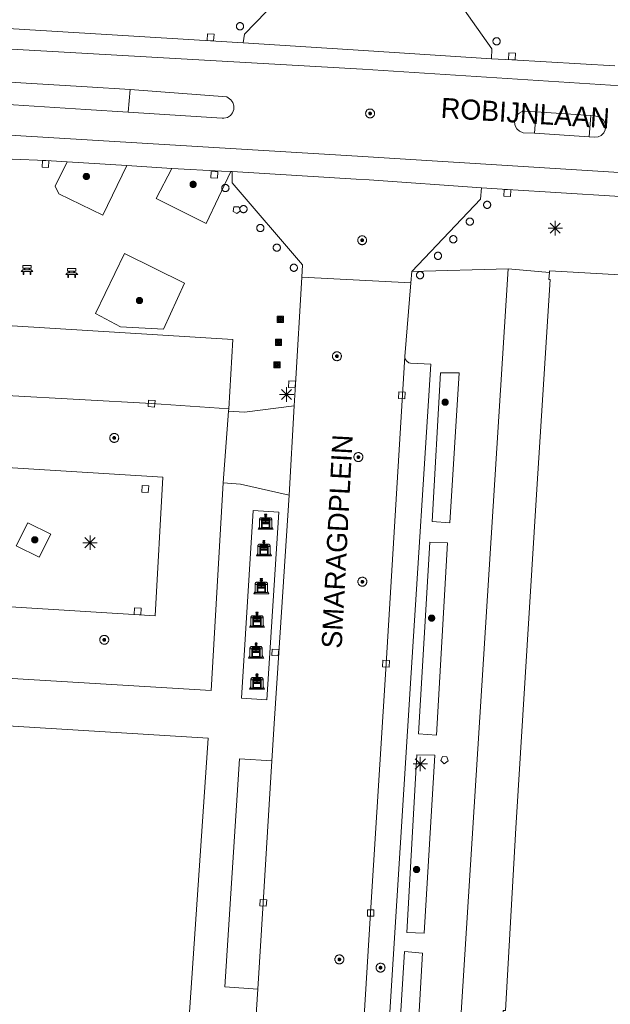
# Model space of a CAD drawing. Header units: metres. Extents: x 135779 to 137489, y 452643 to 455118.
# Tile 288 of 489: x 137067 to 137108, y 453805 to 453873. Entities that reach past the tile are written whole.
import ezdxf

# ---------------------------------------------------------------- set-up
doc = ezdxf.new("R2010")
doc.units = ezdxf.units.M
for name, color, linetype, lineweight in [('KTop_BAK_Afval apart plaats', 96, 'Continuous', 13), ('KTop_ORL_Weg_Straatnaam (t)', 7, 'Continuous', 13), ('KTop_PAL_Afsluitpaal', 222, 'Continuous', 13), ('KTop_PAL_Lichtmast', 40, 'Continuous', 13), ('KTop_PAL_Vlaggenmast', 222, 'Continuous', 13), ('KTop_PND_Grondvlaksituatie van BAG-pand [tachy]', 1, 'Continuous', 13), ('KTop_PUT_Brandkraan of -put', 1, 'Continuous', 13), ('KTop_PUT_Inspectie- of rioolput', 15, 'Continuous', 13), ('KTop_PUT_Kolk', 15, 'Continuous', 13), ('KTop_STM_Bank', 40, 'Continuous', 13), ('KTop_VGO_Boom', 92, 'Continuous', 13), ('KTop_WGD_Parkeervlak', 251, 'Continuous', 13), ('KTop_WGD_Rijbaan_Lokale weg', 251, 'Continuous', 13), ('KTop_WGD_Rijbaan_Lokale weg_fietsstrook', 40, 'Continuous', 13), ('KTop_WGD_Rijbaan_Lokale weg_verkeersdrempel', 40, 'Continuous', 13), ('KTop_WGD_Voetpad', 251, 'Continuous', 13), ('KTop_WGD_Voetpad_bushalte', 251, 'Continuous', 13)]:
    doc.layers.add(name, color=color, linetype=linetype, lineweight=lineweight)
doc.styles.add('Style-ROVU', font='ROVU.shx')

# ---------------------------------------------------------------- blocks, each defined once
blk = doc.blocks.new('BAK_Afval_apart_plaats')
at = {"layer": 'KTop_BAK_Afval apart plaats'}
for p, q in [((-0.43, 0.141), (-0.425, 0.168)), ((-0.43, 0.118), (-0.43, 0.141)), ((-0.29, 0.118), (-0.43, 0.118)), ((-0.43, 0.118), (-0.43, -0.457)), ((-0.29, 0.118), (-0.43, 0.118)), ((-0.425, 0.168), (-0.416, 0.193)), ((-0.416, 0.193), (-0.403, 0.215)), ((-0.403, 0.215), (-0.384, 0.24)), ((-0.384, 0.24), (-0.364, 0.258)), ((-0.364, 0.258), (-0.342, 0.272)), ((-0.342, 0.272), (0, 0.272)), ((-0.282, 0.167), (-0.29, 0.146)), ((-0.282, 0.167), (-0.29, 0.146)), ((-0.29, 0.146), (-0.29, 0.118)), ((-0.29, 0.146), (-0.29, 0.118)), ((-0.29, -0.429), (-0.29, 0.118)), ((-0.29, 0.118), (-0.29, -0.429)), ((-0.273, 0.186), (-0.282, 0.167)), ((-0.273, 0.186), (-0.282, 0.167)), ((-0.248, 0.217), (-0.273, 0.186)), ((-0.248, 0.217), (-0.273, 0.186)), ((0.248, 0.217), (-0.248, 0.217)), ((0.248, 0.217), (-0.248, 0.217)), ((-0.242, 0.081), (-0.242, 0.153)), ((-0.242, 0.153), (0.242, 0.153)), ((0.242, 0.081), (-0.242, 0.081)), ((-0.242, 0.034), (-0.242, 0.081)), ((-0.242, 0.081), (0.242, 0.081)), ((-0.242, -0.059), (-0.242, 0.034)), ((-0.242, 0.034), (0.242, 0.034)), ((0.242, 0.034), (-0.242, 0.034)), ((-0.073, 0.513), (-0.072, 0.515)), ((-0.073, 0.513), (-0.073, 0.49)), ((-0.072, 0.511), (-0.073, 0.513)), ((-0.072, 0.511), (-0.073, 0.513)), ((-0.073, 0.49), (-0.072, 0.488)), ((-0.073, 0.399), (-0.073, 0.376)), ((-0.072, 0.397), (-0.073, 0.399)), ((-0.073, 0.376), (-0.072, 0.374)), ((-0.072, 0.515), (-0.071, 0.516)), ((-0.07, 0.51), (-0.072, 0.511)), ((-0.07, 0.51), (-0.072, 0.511)), ((-0.072, 0.488), (-0.07, 0.486)), ((-0.07, 0.396), (-0.072, 0.397)), ((-0.072, 0.374), (-0.07, 0.373)), ((-0.071, 0.516), (-0.07, 0.517)), ((-0.07, 0.517), (-0.067, 0.519)), ((-0.069, 0.509), (-0.07, 0.51)), ((-0.069, 0.509), (-0.07, 0.51)), ((-0.07, 0.486), (-0.069, 0.485)), ((-0.069, 0.395), (-0.07, 0.396)), ((-0.07, 0.373), (-0.069, 0.371)), ((-0.066, 0.507), (-0.069, 0.509)), ((-0.066, 0.507), (-0.069, 0.509)), ((-0.069, 0.485), (-0.066, 0.484)), ((-0.066, 0.394), (-0.069, 0.395)), ((-0.069, 0.371), (-0.066, 0.37)), ((-0.067, 0.519), (-0.065, 0.52)), ((-0.063, 0.506), (-0.066, 0.507)), ((-0.063, 0.506), (-0.066, 0.507)), ((-0.066, 0.484), (-0.063, 0.483)), ((-0.063, 0.392), (-0.066, 0.394)), ((-0.066, 0.37), (-0.063, 0.369)), ((-0.065, 0.52), (-0.061, 0.521)), ((-0.059, 0.505), (-0.063, 0.506)), ((-0.059, 0.505), (-0.063, 0.506)), ((-0.063, 0.483), (-0.059, 0.482)), ((-0.059, 0.391), (-0.063, 0.392)), ((-0.063, 0.369), (-0.059, 0.368)), ((-0.061, 0.521), (-0.055, 0.523)), ((-0.054, 0.504), (-0.059, 0.505)), ((-0.054, 0.504), (-0.059, 0.505)), ((-0.059, 0.482), (-0.054, 0.481)), ((-0.054, 0.39), (-0.059, 0.391)), ((-0.059, 0.368), (-0.054, 0.367)), ((-0.055, 0.523), (-0.049, 0.524)), ((-0.048, 0.503), (-0.054, 0.504)), ((-0.048, 0.503), (-0.054, 0.504)), ((-0.054, 0.481), (-0.048, 0.48)), ((-0.048, 0.389), (-0.054, 0.39)), ((-0.054, 0.367), (-0.048, 0.366)), ((-0.049, 0.524), (-0.043, 0.525)), ((-0.043, 0.502), (-0.048, 0.503)), ((-0.043, 0.502), (-0.048, 0.503)), ((-0.048, 0.48), (-0.043, 0.479)), ((-0.043, 0.388), (-0.048, 0.389)), ((-0.048, 0.366), (-0.043, 0.365)), ((-0.043, 0.525), (-0.035, 0.526)), ((-0.036, 0.501), (-0.043, 0.502)), ((-0.036, 0.501), (-0.043, 0.502)), ((-0.043, 0.479), (-0.036, 0.478)), ((-0.036, 0.388), (-0.043, 0.388)), ((-0.043, 0.365), (-0.036, 0.364)), ((-0.03, 0.501), (-0.036, 0.501)), ((-0.03, 0.501), (-0.036, 0.501)), ((-0.036, 0.478), (-0.03, 0.478)), ((-0.03, 0.387), (-0.036, 0.388)), ((-0.036, 0.364), (-0.03, 0.364)), ((-0.035, 0.526), (-0.029, 0.527)), ((-0.021, 0.5), (-0.03, 0.501)), ((-0.021, 0.5), (-0.03, 0.501)), ((-0.03, 0.478), (-0.028, 0.478)), ((-0.021, 0.387), (-0.03, 0.387)), ((-0.03, 0.364), (-0.028, 0.364)), ((-0.029, 0.527), (-0.023, 0.527)), ((-0.028, 0.478), (-0.021, 0.477)), ((-0.028, 0.468), (-0.028, 0.478)), ((-0.028, 0.478), (-0.021, 0.477)), ((-0.028, 0.4), (-0.028, 0.468)), ((-0.028, 0.468), (-0.021, 0.468)), ((-0.021, 0.468), (-0.028, 0.468)), ((-0.021, 0.4), (-0.028, 0.4)), ((-0.028, 0.364), (-0.021, 0.363)), ((-0.028, 0.355), (-0.028, 0.364)), ((-0.028, 0.364), (-0.021, 0.363)), ((-0.028, 0.272), (-0.028, 0.355)), ((-0.028, 0.355), (-0.021, 0.354)), ((-0.021, 0.354), (-0.028, 0.355)), ((0.028, 0.272), (-0.028, 0.272)), ((-0.023, 0.527), (-0.013, 0.528)), ((-0.014, 0.5), (-0.021, 0.5)), ((-0.014, 0.5), (-0.021, 0.5)), ((-0.021, 0.477), (-0.014, 0.477)), ((-0.021, 0.477), (-0.014, 0.477)), ((-0.021, 0.468), (-0.014, 0.468)), ((-0.014, 0.468), (-0.021, 0.468)), ((-0.014, 0.399), (-0.021, 0.4)), ((-0.014, 0.386), (-0.021, 0.387)), ((-0.021, 0.363), (-0.014, 0.363)), ((-0.021, 0.363), (-0.014, 0.363)), ((-0.021, 0.354), (-0.014, 0.354)), ((-0.014, 0.354), (-0.021, 0.354)), ((0, 0.5), (-0.014, 0.5)), ((0, 0.5), (-0.014, 0.5)), ((-0.014, 0.477), (0, 0.477)), ((-0.014, 0.477), (0, 0.477)), ((-0.014, 0.468), (0, 0.468)), ((0, 0.468), (-0.014, 0.468)), ((0, 0.399), (-0.014, 0.399)), ((0, 0.386), (-0.014, 0.386)), ((-0.014, 0.363), (0, 0.363)), ((-0.014, 0.363), (0, 0.363)), ((-0.014, 0.354), (0, 0.354)), ((0, 0.354), (-0.014, 0.354)), ((-0.013, 0.528), (-0.005, 0.528)), ((-0.005, 0.528), (0, 0.528)), ((0, 0.528), (0.005, 0.528)), ((0, 0.5), (0, 0.477)), ((0, 0.477), (0, 0.5)), ((0, 0.477), (0, 0.5)), ((0, 0.5), (0.014, 0.5)), ((0.014, 0.5), (0, 0.5)), ((0.014, 0.477), (0, 0.477)), ((0, 0.477), (0.014, 0.477)), ((0.014, 0.468), (0, 0.468)), ((0, 0.468), (0, 0.399)), ((0, 0.468), (0, 0.399)), ((0.014, 0.468), (0, 0.468)), ((0, 0.399), (0.014, 0.399)), ((0, 0.363), (0, 0.386)), ((0, 0.363), (0, 0.386)), ((0, 0.386), (0.014, 0.386)), ((0.014, 0.363), (0, 0.363)), ((0, 0.363), (0.014, 0.363)), ((0, 0.354), (0.014, 0.354)), ((0, 0.272), (0, 0.354)), ((0, 0.354), (0, 0.272)), ((0.014, 0.354), (0, 0.354)), ((0, 0.272), (0.342, 0.272)), ((0.028, 0.272), (0, 0.272)), ((0, 0.272), (0.028, 0.272)), ((0.005, 0.528), (0.013, 0.528)), ((0.013, 0.528), (0.023, 0.527)), ((0.014, 0.5), (0.021, 0.5)), ((0.021, 0.5), (0.014, 0.5)), ((0.021, 0.477), (0.014, 0.477)), ((0.014, 0.477), (0.021, 0.477)), ((0.021, 0.468), (0.014, 0.468)), ((0.021, 0.468), (0.014, 0.468)), ((0.014, 0.399), (0.021, 0.4)), ((0.014, 0.386), (0.021, 0.387)), ((0.021, 0.363), (0.014, 0.363)), ((0.014, 0.363), (0.021, 0.363)), ((0.014, 0.354), (0.021, 0.354)), ((0.021, 0.354), (0.014, 0.354)), ((0.021, 0.5), (0.03, 0.501)), ((0.03, 0.501), (0.021, 0.5)), ((0.028, 0.478), (0.021, 0.477)), ((0.021, 0.477), (0.028, 0.478)), ((0.021, 0.468), (0.028, 0.468)), ((0.028, 0.468), (0.021, 0.468)), ((0.028, 0.468), (0.021, 0.468)), ((0.021, 0.4), (0.028, 0.4)), ((0.021, 0.387), (0.03, 0.387)), ((0.028, 0.364), (0.021, 0.363)), ((0.021, 0.363), (0.028, 0.364)), ((0.021, 0.354), (0.028, 0.355)), ((0.028, 0.355), (0.021, 0.354)), ((0.023, 0.527), (0.029, 0.527)), ((0.03, 0.478), (0.028, 0.478)), ((0.028, 0.478), (0.028, 0.468)), ((0.028, 0.4), (0.028, 0.468)), ((0.03, 0.364), (0.028, 0.364)), ((0.028, 0.364), (0.028, 0.355)), ((0.028, 0.355), (0.028, 0.272)), ((0.029, 0.527), (0.035, 0.526)), ((0.03, 0.501), (0.036, 0.501)), ((0.036, 0.501), (0.03, 0.501)), ((0.036, 0.478), (0.03, 0.478)), ((0.03, 0.387), (0.036, 0.388)), ((0.036, 0.364), (0.03, 0.364)), ((0.035, 0.526), (0.043, 0.525)), ((0.036, 0.501), (0.043, 0.502)), ((0.043, 0.502), (0.036, 0.501)), ((0.043, 0.479), (0.036, 0.478)), ((0.036, 0.388), (0.043, 0.388)), ((0.043, 0.365), (0.036, 0.364)), ((0.043, 0.525), (0.049, 0.524)), ((0.043, 0.502), (0.048, 0.503)), ((0.048, 0.503), (0.043, 0.502)), ((0.048, 0.48), (0.043, 0.479)), ((0.043, 0.388), (0.048, 0.389)), ((0.048, 0.366), (0.043, 0.365)), ((0.048, 0.503), (0.054, 0.504)), ((0.054, 0.504), (0.048, 0.503)), ((0.054, 0.481), (0.048, 0.48)), ((0.048, 0.389), (0.054, 0.39)), ((0.054, 0.367), (0.048, 0.366)), ((0.049, 0.524), (0.055, 0.523)), ((0.054, 0.504), (0.059, 0.505)), ((0.059, 0.505), (0.054, 0.504)), ((0.059, 0.482), (0.054, 0.481)), ((0.054, 0.39), (0.059, 0.391)), ((0.059, 0.368), (0.054, 0.367)), ((0.055, 0.523), (0.061, 0.521)), ((0.059, 0.505), (0.063, 0.506)), ((0.063, 0.506), (0.059, 0.505)), ((0.063, 0.483), (0.059, 0.482)), ((0.059, 0.391), (0.063, 0.392)), ((0.063, 0.369), (0.059, 0.368)), ((0.061, 0.521), (0.065, 0.52)), ((0.063, 0.506), (0.066, 0.507)), ((0.066, 0.507), (0.063, 0.506)), ((0.066, 0.484), (0.063, 0.483)), ((0.063, 0.392), (0.066, 0.394)), ((0.066, 0.37), (0.063, 0.369)), ((0.065, 0.52), (0.067, 0.519)), ((0.066, 0.507), (0.069, 0.509)), ((0.069, 0.509), (0.066, 0.507)), ((0.069, 0.485), (0.066, 0.484)), ((0.066, 0.394), (0.069, 0.395)), ((0.069, 0.371), (0.066, 0.37)), ((0.067, 0.519), (0.07, 0.517)), ((0.069, 0.509), (0.07, 0.51)), ((0.07, 0.51), (0.069, 0.509)), ((0.07, 0.486), (0.069, 0.485)), ((0.069, 0.395), (0.07, 0.396)), ((0.07, 0.373), (0.069, 0.371)), ((0.07, 0.517), (0.071, 0.516)), ((0.07, 0.51), (0.072, 0.511)), ((0.072, 0.511), (0.07, 0.51)), ((0.072, 0.488), (0.07, 0.486)), ((0.07, 0.396), (0.072, 0.397)), ((0.072, 0.374), (0.07, 0.373)), ((0.071, 0.516), (0.072, 0.515)), ((0.072, 0.515), (0.073, 0.513)), ((0.072, 0.511), (0.073, 0.513)), ((0.073, 0.513), (0.072, 0.511)), ((0.073, 0.49), (0.072, 0.488)), ((0.072, 0.397), (0.073, 0.399)), ((0.073, 0.376), (0.072, 0.374)), ((0.073, 0.513), (0.073, 0.49)), ((0.073, 0.399), (0.073, 0.376)), ((0.242, 0.153), (0.242, 0.081)), ((0.242, 0.081), (0.242, 0.034)), ((0.242, 0.034), (0.242, -0.059)), ((0.273, 0.186), (0.248, 0.217)), ((0.273, 0.186), (0.248, 0.217)), ((0.282, 0.167), (0.273, 0.186)), ((0.282, 0.167), (0.273, 0.186)), ((0.29, 0.146), (0.282, 0.167)), ((0.29, 0.146), (0.282, 0.167)), ((0.29, 0.118), (0.29, 0.146)), ((0.29, 0.118), (0.29, 0.146)), ((0.43, 0.118), (0.29, 0.118)), ((0.29, 0.118), (0.29, -0.429)), ((0.43, 0.118), (0.29, 0.118)), ((0.29, -0.429), (0.29, 0.118)), ((0.342, 0.272), (0.364, 0.258)), ((0.364, 0.258), (0.384, 0.24)), ((0.384, 0.24), (0.403, 0.215)), ((0.403, 0.215), (0.416, 0.193)), ((0.416, 0.193), (0.425, 0.168)), ((0.425, 0.168), (0.43, 0.141)), ((0.43, 0.141), (0.43, 0.118)), ((0.43, -0.457), (0.43, 0.118)), ((-0.528, -0.528), (-0.43, -0.332)), ((0.528, -0.528), (-0.528, -0.528)), ((-0.43, -0.332), (-0.43, -0.457)), ((-0.43, -0.457), (0.43, -0.457)), ((-0.43, -0.457), (0.43, -0.457)), ((0.29, -0.429), (-0.29, -0.429)), ((-0.29, -0.429), (0.29, -0.429)), ((0.242, -0.059), (-0.242, -0.059)), ((-0.242, -0.059), (-0.242, -0.092)), ((0.242, -0.059), (-0.242, -0.059)), ((-0.242, -0.092), (0.242, -0.092)), ((-0.242, -0.11), (-0.242, -0.092)), ((-0.242, -0.092), (0.242, -0.092)), ((0.242, -0.11), (-0.242, -0.11)), ((0.242, -0.11), (-0.242, -0.11)), ((-0.242, -0.147), (0.242, -0.147)), ((-0.242, -0.41), (-0.242, -0.147)), ((0.242, -0.41), (-0.242, -0.41)), ((0.242, -0.11), (0.242, -0.059)), ((0.242, -0.092), (0.242, -0.11)), ((0.242, -0.092), (0.242, -0.11)), ((0.242, -0.147), (0.242, -0.41)), ((0.43, -0.457), (0.43, -0.332)), ((0.43, -0.332), (0.528, -0.528))]:
    blk.add_line(p, q, dxfattribs=at)
at = {"layer": 'KTop_BAK_Afval apart plaats', "flags": 128}
blk.add_lwpolyline([(0.029, 0.413), (0.035, 0.412), (0.043, 0.411), (0.049, 0.41), (0.055, 0.409), (0.061, 0.407), (0.065, 0.406), (0.067, 0.405), (0.07, 0.403), (0.071, 0.402), (0.072, 0.401), (0.073, 0.399), (0.072, 0.397), (0.07, 0.396), (0.069, 0.395), (0.066, 0.394), (0.063, 0.392), (0.059, 0.391), (0.054, 0.39), (0.048, 0.389), (0.043, 0.388), (0.036, 0.388), (0.03, 0.387), (0.021, 0.387), (0.014, 0.386), (0, 0.386), (-0.014, 0.386), (-0.021, 0.387), (-0.03, 0.387), (-0.036, 0.388), (-0.043, 0.388), (-0.048, 0.389), (-0.054, 0.39), (-0.059, 0.391), (-0.063, 0.392), (-0.066, 0.394), (-0.069, 0.395), (-0.07, 0.396), (-0.072, 0.397), (-0.073, 0.399), (-0.072, 0.401), (-0.071, 0.402), (-0.07, 0.403), (-0.067, 0.405), (-0.065, 0.406), (-0.061, 0.407), (-0.055, 0.409), (-0.049, 0.41), (-0.043, 0.411), (-0.035, 0.412), (-0.029, 0.413), (-0.028, 0.413), (-0.028, 0.4), (-0.021, 0.4), (-0.014, 0.399), (0, 0.399), (0.014, 0.399), (0.021, 0.4), (0.028, 0.4), (0.028, 0.413), (0.029, 0.413), (0.028, 0.413)], dxfattribs=at)
at = {"layer": 'KTop_BAK_Afval apart plaats'}
for p in [(0, 0), (-0.43, -0.457)]:
    blk.add_point(p, dxfattribs=at)
blk = doc.blocks.new('PAL_Lichtmast')
at = {"layer": 'KTop_PAL_Lichtmast'}
for p, q in [((-0.354, -0.354), (0.354, 0.354)), ((0.354, -0.354), (-0.354, 0.354)), ((0, -0.5), (0, 0.5)), ((-0.5, 0), (0.5, 0))]:
    blk.add_line(p, q, dxfattribs=at)
blk = doc.blocks.new('PAL_Vlaggenmast')
at = {"layer": 'KTop_PAL_Vlaggenmast', "flags": 128}
for points in [[(-0.215, -0.215), (0.215, -0.215), (0.215, 0.215), (-0.215, 0.215), (-0.215, -0.215)], [(-0.155, -0.155), (0.155, -0.155), (0.155, 0.155), (-0.155, 0.155), (-0.155, -0.155)], [(-0.095, -0.095), (0.095, -0.095), (0.095, 0.095), (-0.095, 0.095), (-0.095, -0.095)], [(-0.035, -0.035), (0.035, -0.035), (0.035, 0.035), (-0.035, 0.035), (-0.035, -0.035)]]:
    blk.add_lwpolyline(points, dxfattribs=at)
blk = doc.blocks.new('PAL_Afsluitpaal')
at = {"layer": 'KTop_PAL_Afsluitpaal', "flags": 128}
blk.add_lwpolyline([(0.25, 0), (0.249, 0.026), (0.245, 0.052), (0.238, 0.077), (0.228, 0.102), (0.217, 0.125), (0.202, 0.147), (0.186, 0.167), (0.167, 0.186), (0.147, 0.202), (0.125, 0.217), (0.102, 0.228), (0.077, 0.238), (0.052, 0.245), (0.026, 0.249), (0, 0.25), (-0.026, 0.249), (-0.052, 0.245), (-0.077, 0.238), (-0.102, 0.228), (-0.125, 0.217), (-0.147, 0.202), (-0.167, 0.186), (-0.186, 0.167), (-0.202, 0.147), (-0.217, 0.125), (-0.228, 0.102), (-0.238, 0.077), (-0.245, 0.052), (-0.249, 0.026), (-0.25, 0), (-0.249, -0.026), (-0.245, -0.052), (-0.238, -0.077), (-0.228, -0.102), (-0.217, -0.125), (-0.202, -0.147), (-0.186, -0.167), (-0.167, -0.186), (-0.147, -0.202), (-0.125, -0.217), (-0.102, -0.228), (-0.077, -0.238), (-0.052, -0.245), (-0.026, -0.249), (0, -0.25), (0.026, -0.249), (0.052, -0.245), (0.077, -0.238), (0.102, -0.228), (0.125, -0.217), (0.147, -0.202), (0.167, -0.186), (0.186, -0.167), (0.202, -0.147), (0.217, -0.125), (0.228, -0.102), (0.238, -0.077), (0.245, -0.052), (0.249, -0.026), (0.25, 0)], dxfattribs=at)
blk = doc.blocks.new('PUT_Kolk')
at = {"layer": 'KTop_PUT_Kolk', "flags": 128}
blk.add_lwpolyline([(0.225, -0.225), (0.225, 0.225), (-0.225, 0.225), (-0.225, -0.225), (0.225, -0.225)], dxfattribs=at)
blk = doc.blocks.new('PUT_Brandkraan_of_-put')
at = {"layer": 'KTop_PUT_Brandkraan of -put'}
for p, q in [((-0.25, 0.034), (0, 0.25)), ((-0.158, -0.25), (-0.25, 0.034)), ((0, 0.25), (0.25, 0.033)), ((0.25, 0.033), (0.158, -0.25)), ((0.158, -0.25), (-0.158, -0.25))]:
    blk.add_line(p, q, dxfattribs=at)
blk = doc.blocks.new('PUT_Inspectie-_of_rioolput')
at = {"layer": 'KTop_PUT_Inspectie- of rioolput', "flags": 128}
for points in [[(0.31, 0), (0.308, 0.032), (0.303, 0.064), (0.294, 0.095), (0.283, 0.126), (0.268, 0.155), (0.25, 0.182), (0.23, 0.207), (0.207, 0.23), (0.182, 0.25), (0.154, 0.268), (0.126, 0.283), (0.095, 0.294), (0.064, 0.303), (0.032, 0.308), (0, 0.309), (-0.032, 0.308), (-0.064, 0.303), (-0.096, 0.294), (-0.126, 0.283), (-0.155, 0.268), (-0.182, 0.25), (-0.207, 0.23), (-0.23, 0.207), (-0.25, 0.182), (-0.268, 0.154), (-0.283, 0.126), (-0.294, 0.095), (-0.303, 0.064), (-0.308, 0.032), (-0.309, 0), (-0.308, -0.032), (-0.303, -0.064), (-0.294, -0.096), (-0.283, -0.126), (-0.268, -0.155), (-0.25, -0.182), (-0.23, -0.207), (-0.207, -0.23), (-0.182, -0.25), (-0.155, -0.268), (-0.126, -0.283), (-0.096, -0.294), (-0.064, -0.303), (-0.032, -0.308), (0, -0.309), (0.032, -0.308), (0.064, -0.303), (0.095, -0.294), (0.126, -0.283), (0.155, -0.268), (0.182, -0.25), (0.207, -0.23), (0.23, -0.207), (0.25, -0.182), (0.268, -0.155), (0.283, -0.126), (0.294, -0.096), (0.303, -0.064), (0.308, -0.032), (0.31, 0)], [(0.095, 0), (0.094, 0.009), (0.092, 0.019), (0.09, 0.029), (0.086, 0.038), (0.082, 0.047), (0.076, 0.055), (0.07, 0.063), (0.063, 0.07), (0.055, 0.076), (0.047, 0.082), (0.038, 0.086), (0.029, 0.09), (0.019, 0.092), (0.009, 0.094), (0, 0.094), (-0.01, 0.094), (-0.02, 0.092), (-0.029, 0.09), (-0.039, 0.086), (-0.048, 0.082), (-0.056, 0.076), (-0.064, 0.07), (-0.071, 0.063), (-0.077, 0.055), (-0.082, 0.047), (-0.087, 0.038), (-0.09, 0.029), (-0.093, 0.019), (-0.094, 0.009), (-0.095, 0), (-0.094, -0.01), (-0.093, -0.02), (-0.09, -0.029), (-0.087, -0.039), (-0.082, -0.048), (-0.077, -0.056), (-0.071, -0.064), (-0.064, -0.071), (-0.056, -0.077), (-0.047, -0.082), (-0.039, -0.087), (-0.029, -0.09), (-0.02, -0.093), (-0.01, -0.094), (0, -0.095), (0.009, -0.094), (0.019, -0.093), (0.029, -0.09), (0.038, -0.087), (0.047, -0.082), (0.055, -0.077), (0.063, -0.071), (0.07, -0.064), (0.076, -0.056), (0.082, -0.047), (0.086, -0.039), (0.09, -0.029), (0.092, -0.02), (0.094, -0.01), (0.095, 0)], [(0.035, 0), (0.034, 0.003), (0.034, 0.007), (0.033, 0.01), (0.031, 0.014), (0.03, 0.017), (0.028, 0.02), (0.026, 0.023), (0.023, 0.026), (0.02, 0.028), (0.017, 0.03), (0.014, 0.031), (0.01, 0.033), (0.007, 0.034), (0.003, 0.034), (0, 0.034), (-0.004, 0.034), (-0.007, 0.034), (-0.011, 0.033), (-0.014, 0.031), (-0.018, 0.03), (-0.021, 0.028), (-0.023, 0.026), (-0.026, 0.023), (-0.028, 0.02), (-0.03, 0.017), (-0.032, 0.014), (-0.033, 0.01), (-0.034, 0.007), (-0.035, 0.003), (-0.035, 0), (-0.035, -0.004), (-0.034, -0.007), (-0.033, -0.011), (-0.032, -0.014), (-0.03, -0.018), (-0.028, -0.021), (-0.026, -0.023), (-0.023, -0.026), (-0.021, -0.028), (-0.017, -0.03), (-0.014, -0.032), (-0.011, -0.033), (-0.007, -0.034), (-0.004, -0.035), (0, -0.035), (0.003, -0.035), (0.007, -0.034), (0.01, -0.033), (0.014, -0.032), (0.017, -0.03), (0.02, -0.028), (0.023, -0.026), (0.026, -0.023), (0.028, -0.021), (0.03, -0.017), (0.031, -0.014), (0.033, -0.011), (0.034, -0.007), (0.034, -0.004), (0.035, 0)], [(0.01, 0.02), (0.007, 0.02), (0.005, 0.021), (0.003, 0.022), (0.001, 0.022), (-0.001, 0.022), (-0.004, 0.022), (-0.006, 0.021), (-0.008, 0.02), (-0.01, 0.019), (-0.012, 0.018), (-0.014, 0.017), (-0.016, 0.015), (-0.017, 0.013), (-0.019, 0.012), (-0.02, 0.009), (-0.021, 0.007), (-0.022, 0.005), (-0.022, 0.003), (-0.022, 0.001), (-0.022, -0.001), (-0.022, -0.004), (-0.022, -0.006), (-0.021, -0.008), (-0.02, -0.01), (-0.019, -0.012), (-0.017, -0.014), (-0.016, -0.016), (-0.014, -0.017), (-0.012, -0.019), (-0.01, -0.02), (-0.008, -0.021), (-0.006, -0.022), (-0.003, -0.022), (-0.001, -0.022), (0.001, -0.022), (0.003, -0.022), (0.005, -0.022), (0.008, -0.021), (0.01, -0.02), (0.012, -0.019), (0.014, -0.017), (0.015, -0.016), (0.017, -0.014), (0.018, -0.012), (0.02, -0.01), (0.02, -0.008), (0.021, -0.006), (0.022, -0.003), (0.022, -0.001), (0.022, 0.001), (0.022, 0.003), (0.021, 0.005), (0.02, 0.008), (0.019, 0.01), (0.018, 0.012), (0.017, 0.014), (0.015, 0.015), (0.013, 0.017), (0.012, 0.018), (0.01, 0.02)]]:
    blk.add_lwpolyline(points, dxfattribs=at)
blk = doc.blocks.new('STM_Bank')
at = {"layer": 'KTop_STM_Bank'}
for p, q in [((-0.416, -0.089), (-0.298, 0.019)), ((-0.298, 0.314), (0.298, 0.314)), ((-0.298, 0.143), (-0.298, 0.314)), ((-0.2, 0.143), (-0.298, 0.143)), ((-0.298, 0.019), (-0.2, 0.019)), ((-0.2, 0.019), (-0.2, 0.143)), ((0.157, 0.143), (-0.154, 0.143)), ((-0.154, 0.143), (-0.154, 0.019)), ((-0.154, 0.019), (0.157, 0.019)), ((0.157, 0.019), (0.157, 0.143)), ((0.298, 0.143), (0.203, 0.143)), ((0.203, 0.143), (0.203, 0.019)), ((0.203, 0.019), (0.298, 0.019)), ((0.298, 0.314), (0.298, 0.143)), ((0.298, 0.019), (0.416, -0.089)), ((-0.259, -0.089), (-0.416, -0.089)), ((-0.259, -0.315), (-0.259, -0.089)), ((-0.213, -0.315), (-0.259, -0.315)), ((0.216, -0.089), (-0.213, -0.089)), ((-0.213, -0.089), (-0.213, -0.315)), ((0.216, -0.305), (0.216, -0.089)), ((0.259, -0.305), (0.216, -0.305)), ((0.416, -0.089), (0.259, -0.089)), ((0.259, -0.089), (0.259, -0.305))]:
    blk.add_line(p, q, dxfattribs=at)
blk = doc.blocks.new('VGO_Boom')
at = {"layer": 'KTop_VGO_Boom', "flags": 128}
for points in [[(0.215, 0), (0.214, 0.022), (0.21, 0.045), (0.204, 0.066), (0.196, 0.087), (0.186, 0.108), (0.174, 0.126), (0.16, 0.144), (0.144, 0.16), (0.126, 0.174), (0.107, 0.186), (0.087, 0.196), (0.066, 0.204), (0.045, 0.21), (0.022, 0.214), (-0.001, 0.215), (-0.023, 0.214), (-0.045, 0.21), (-0.067, 0.204), (-0.088, 0.196), (-0.108, 0.186), (-0.127, 0.174), (-0.144, 0.16), (-0.16, 0.144), (-0.174, 0.126), (-0.187, 0.107), (-0.197, 0.087), (-0.205, 0.066), (-0.211, 0.045), (-0.214, 0.022), (-0.215, -0.001), (-0.214, -0.023), (-0.211, -0.045), (-0.205, -0.067), (-0.197, -0.088), (-0.187, -0.108), (-0.174, -0.127), (-0.16, -0.144), (-0.144, -0.16), (-0.127, -0.174), (-0.108, -0.187), (-0.088, -0.197), (-0.067, -0.205), (-0.045, -0.211), (-0.023, -0.214), (0, -0.215), (0.022, -0.214), (0.045, -0.211), (0.066, -0.205), (0.087, -0.197), (0.108, -0.187), (0.126, -0.174), (0.144, -0.16), (0.16, -0.144), (0.174, -0.127), (0.186, -0.108), (0.196, -0.088), (0.204, -0.067), (0.21, -0.045), (0.214, -0.023), (0.215, -0.001)], [(0.155, 0), (0.154, 0.016), (0.152, 0.032), (0.147, 0.048), (0.142, 0.063), (0.134, 0.078), (0.125, 0.091), (0.115, 0.104), (0.104, 0.115), (0.091, 0.125), (0.077, 0.134), (0.063, 0.142), (0.048, 0.147), (0.032, 0.152), (0.016, 0.154), (-0.001, 0.155), (-0.017, 0.154), (-0.033, 0.152), (-0.048, 0.147), (-0.064, 0.142), (-0.078, 0.134), (-0.092, 0.125), (-0.104, 0.115), (-0.116, 0.104), (-0.126, 0.091), (-0.135, 0.077), (-0.142, 0.063), (-0.148, 0.048), (-0.152, 0.032), (-0.155, 0.016), (-0.155, -0.001), (-0.155, -0.017), (-0.152, -0.033), (-0.148, -0.048), (-0.142, -0.064), (-0.135, -0.078), (-0.126, -0.092), (-0.116, -0.104), (-0.104, -0.116), (-0.092, -0.126), (-0.078, -0.135), (-0.064, -0.142), (-0.048, -0.148), (-0.033, -0.152), (-0.017, -0.155), (0, -0.155), (0.016, -0.155), (0.032, -0.152), (0.048, -0.148), (0.063, -0.142), (0.078, -0.135), (0.091, -0.126), (0.104, -0.116), (0.115, -0.104), (0.125, -0.092), (0.134, -0.078), (0.142, -0.064), (0.147, -0.048), (0.152, -0.033), (0.154, -0.017), (0.155, -0.001)], [(0.095, 0), (0.094, 0.01), (0.093, 0.02), (0.09, 0.029), (0.087, 0.039), (0.082, 0.048), (0.077, 0.056), (0.071, 0.064), (0.064, 0.071), (0.056, 0.077), (0.047, 0.082), (0.039, 0.087), (0.029, 0.09), (0.02, 0.093), (0.01, 0.094), (-0.001, 0.095), (-0.01, 0.094), (-0.02, 0.093), (-0.03, 0.09), (-0.039, 0.087), (-0.048, 0.082), (-0.056, 0.077), (-0.064, 0.071), (-0.071, 0.064), (-0.077, 0.056), (-0.083, 0.047), (-0.087, 0.039), (-0.091, 0.029), (-0.093, 0.02), (-0.095, 0.01), (-0.095, -0.001), (-0.095, -0.01), (-0.093, -0.02), (-0.091, -0.03), (-0.087, -0.039), (-0.083, -0.048), (-0.077, -0.056), (-0.071, -0.064), (-0.064, -0.071), (-0.056, -0.077), (-0.048, -0.083), (-0.039, -0.087), (-0.03, -0.091), (-0.02, -0.093), (-0.01, -0.095), (0, -0.095), (0.01, -0.095), (0.02, -0.093), (0.029, -0.091), (0.039, -0.087), (0.048, -0.083), (0.056, -0.077), (0.064, -0.071), (0.071, -0.064), (0.077, -0.056), (0.082, -0.048), (0.087, -0.039), (0.09, -0.03), (0.093, -0.02), (0.094, -0.01), (0.095, -0.001)], [(0.035, 0), (0.035, 0.004), (0.034, 0.007), (0.033, 0.011), (0.032, 0.014), (0.03, 0.018), (0.028, 0.021), (0.026, 0.023), (0.023, 0.026), (0.021, 0.028), (0.017, 0.03), (0.014, 0.032), (0.011, 0.033), (0.007, 0.034), (0.004, 0.035), (-0.001, 0.035), (-0.004, 0.035), (-0.008, 0.034), (-0.011, 0.033), (-0.015, 0.032), (-0.018, 0.03), (-0.021, 0.028), (-0.024, 0.026), (-0.027, 0.023), (-0.029, 0.021), (-0.031, 0.017), (-0.032, 0.014), (-0.034, 0.011), (-0.035, 0.007), (-0.035, 0.004), (-0.035, -0.001), (-0.035, -0.004), (-0.035, -0.008), (-0.034, -0.011), (-0.032, -0.015), (-0.031, -0.018), (-0.029, -0.021), (-0.027, -0.024), (-0.024, -0.027), (-0.021, -0.029), (-0.018, -0.031), (-0.015, -0.032), (-0.011, -0.034), (-0.008, -0.035), (-0.004, -0.035), (0, -0.035), (0.004, -0.035), (0.007, -0.035), (0.011, -0.034), (0.014, -0.032), (0.018, -0.031), (0.021, -0.029), (0.023, -0.027), (0.026, -0.024), (0.028, -0.021), (0.03, -0.018), (0.032, -0.015), (0.033, -0.011), (0.034, -0.008), (0.035, -0.004), (0.035, 0)]]:
    blk.add_lwpolyline(points, dxfattribs=at)

msp = doc.modelspace()

# ---------------------------------------------------------------- linework, layer by layer
at = {"layer": 'KTop_PND_Grondvlaksituatie van BAG-pand [tachy]', "flags": 128}
for points in [[(137103.495, 453855.821), (137103.457, 453855.339), (137103.552, 453855.333), (137102.593, 453840.389), (137101.174, 453817.2), (137100.436, 453804.537), (137100.275, 453804.539), (137100.247, 453803.931), (137101.125, 453803.864), (137100.869, 453800.545), (137100.206, 453800.608), (137100.146, 453800), (137100.116, 453799.702), (137100.346, 453799.677), (137100.32, 453799.184), (137100.614, 453799.138), (137100.264, 453794.077), (137099.995, 453794.099), (137099.958, 453793.585), (137099.724, 453793.59), (137099.674, 453792.708)], [(137117.659, 453855.076), (137117.504, 453855.085), (137117.247, 453855.1), (137117.238, 453854.959), (137114.534, 453855.124), (137114.54, 453855.297), (137103.504, 453855.942), (137103.495, 453855.821)], [(137077.79, 453791), (137078.2, 453797.85), (137078.049, 453797.86), (137078.034, 453797.861), (137078.048, 453798.081), (137078.172, 453800), (137079.753, 453823.468), (137027.355, 453826.684), (137014.705, 453800.144), (137014.636, 453800), (137011.06, 453792.578), (137007.266, 453784.701), (137003.472, 453776.826), (137000, 453769.619), (136999.985, 453769.588), (136999.97, 453769.557), (136999.876, 453769.362), (136996.09, 453761.494), (137000, 453759.564), (137012.004, 453753.803)]]:
    msp.add_lwpolyline(points, dxfattribs=at)
at = {"layer": 'KTop_WGD_Parkeervlak', "flags": 128}
msp.add_lwpolyline([(137068.013, 453836.029), (137068.815, 453837.622), (137067.22, 453838.425), (137066.418, 453836.831), (137068.013, 453836.029)], dxfattribs=at)
at = {"layer": 'KTop_WGD_Rijbaan_Lokale weg', "flags": 128}
for points in [[(137159.991, 453865.524), (137117.09, 453868.235), (137090.505, 453869.943), (137059.143, 453871.726), (137049.64, 453870.431), (136992.069, 453873.948), (136975.394, 453874.932), (136924.008, 453878.082), (136910.186, 453879.193), (136902.905, 453880.18), (136898.956, 453880.982), (136891.976, 453883.03), (136888.301, 453884.561)], [(136975.025, 453869.386), (136975.144, 453871.168), (137060.562, 453865.679), (137090.16, 453863.891), (137118.01, 453862.162), (137129.511, 453863.262), (137129.791, 453863.291), (137158.532, 453861.508)], [(137074.329, 453868.525), (137071.35, 453868.71), (137066.34, 453869.01), (137063.35, 453869.21), (137063.103, 453869.172), (137062.88, 453869.058), (137062.704, 453868.879), (137062.593, 453868.655), (137062.558, 453868.407), (137062.602, 453868.161), (137062.722, 453867.941), (137062.904, 453867.77), (137063.131, 453867.664), (137063.25, 453867.64), (137066.23, 453867.46), (137071.25, 453867.15), (137074.189, 453866.967)], [(137074.189, 453866.967), (137080.734, 453866.539), (137080.86, 453866.533), (137081.098, 453866.591), (137081.306, 453866.723), (137081.461, 453866.913), (137081.546, 453867.144), (137081.554, 453867.389), (137081.483, 453867.625), (137081.341, 453867.825), (137081.055, 453868.032), (137074.329, 453868.525)], [(137102.584, 453866.983), (137101.856, 453867.024), (137101.613, 453866.993), (137101.393, 453866.886), (137101.219, 453866.714), (137101.109, 453866.496), (137101.075, 453866.254), (137101.12, 453866.013), (137101.24, 453865.8), (137101.422, 453865.637), (137101.683, 453865.525), (137102.466, 453865.504)], [(137106.384, 453866.716), (137102.584, 453866.983)], [(137106.269, 453865.235), (137106.642, 453865.215), (137106.882, 453865.24), (137107.102, 453865.341), (137107.276, 453865.509), (137107.387, 453865.723), (137107.423, 453865.963), (137107.379, 453866.2), (137107.26, 453866.411), (137107.079, 453866.572), (137106.856, 453866.665), (137106.735, 453866.684), (137106.384, 453866.716)], [(137102.466, 453865.504), (137106.269, 453865.235)], [(137086.269, 453855.493), (137085.842, 453848.025), (137085.747, 453846.547)], [(137093.865, 453855.103), (137086.269, 453855.493)], [(137093.449, 453849.98), (137093.865, 453855.103)], [(137035.325, 453849.915), (137034.977, 453849.19), (137045.951, 453848.524), (137055.786, 453847.934), (137065.769, 453847.268), (137075.825, 453846.705), (137081.196, 453846.342)], [(137093.449, 453849.98), (137092.135, 453828.634), (137091.061, 453811.31), (137090.358, 453800), (137090.345, 453799.797)], [(137085.747, 453846.547), (137085.386, 453840.342)], [(137080.81, 453841.208), (137081.187, 453846.189)], [(137081.187, 453846.189), (137081.196, 453846.342)], [(137033.79, 453839.625), (137033.733, 453839.174), (137031.609, 453839.314), (137031.265, 453834.68), (137035.072, 453834.512), (137076.083, 453831.949), (137076.604, 453841.605), (137034.374, 453844.204), (137034.023, 453841.449)], [(136952.509, 453836.62), (136952.37, 453834.605), (137000, 453831.656), (137020.742, 453830.371), (137025.955, 453830.064), (137056.121, 453828.212), (137079.983, 453826.781), (137080.81, 453841.208)], [(137085.386, 453840.342), (137084.683, 453829.389), (137084.38, 453824.829), (137084.2, 453821.883)], [(137083.226, 453806.008), (137083.598, 453812.016), (137084.2, 453821.883)], [(137083.226, 453806.008), (137082.827, 453800), (137082.497, 453795.043), (137082.433, 453793.792)]]:
    msp.add_lwpolyline(points, dxfattribs=at)
at = {"layer": 'KTop_WGD_Rijbaan_Lokale weg_fietsstrook', "flags": 128}
for points in [[(137059.225, 453873.17), (137060.492, 453873.086), (137079.918, 453871.903), (137082.199, 453871.777)], [(137074.108, 453863.243), (137069.963, 453863.507)], [(137081.332, 453862.83), (137080.69, 453862.85), (137077.236, 453863.044)], [(137117.934, 453860.526), (137117.548, 453860.534), (137115.51, 453860.661), (137100.589, 453861.588), (137098.774, 453861.705)]]:
    msp.add_lwpolyline(points, dxfattribs=at)
at = {"layer": 'KTop_WGD_Rijbaan_Lokale weg_verkeersdrempel', "flags": 128}
for points in [[(137099.474, 453870.654), (137099.491, 453871.353), (137095.856, 453876.512), (137095.201, 453877.442), (137095.244, 453878.242)], [(137086.825, 453877.071), (137082.28, 453872.379), (137082.199, 453871.777)], [(137082.199, 453871.777), (137090.579, 453871.232), (137099.474, 453870.654)], [(137081.433, 453862.827), (137081.426, 453862.049), (137086.318, 453856.347), (137086.269, 453855.493)], [(137098.774, 453861.705), (137090.967, 453862.244), (137090.069, 453862.299), (137081.433, 453862.827)], [(137093.929, 453855.895), (137098.699, 453860.915), (137098.774, 453861.705)], [(137093.865, 453855.103), (137093.929, 453855.895)], [(137085.747, 453846.547), (137082.302, 453846.102), (137081.187, 453846.189)], [(137080.81, 453841.208), (137082.02, 453841.114), (137085.386, 453840.342)]]:
    msp.add_lwpolyline(points, dxfattribs=at)
at = {"layer": 'KTop_WGD_Voetpad', "flags": 128}
for points in [[(137099.474, 453870.654), (137100.889, 453870.585), (137108.05, 453870.168)], [(137074.189, 453866.967), (137074.329, 453868.525)], [(137102.466, 453865.504), (137102.584, 453866.983)], [(137106.384, 453866.716), (137106.269, 453865.235)], [(137069.963, 453863.507), (137068.462, 453863.603), (137066.133, 453863.691)], [(137069.963, 453863.507), (137069.126, 453861.825), (137069.38, 453861.271), (137072.444, 453859.796), (137074.108, 453863.243)], [(137077.236, 453863.044), (137074.108, 453863.243)], [(137077.236, 453863.044), (137076.139, 453860.948), (137079.619, 453859.228), (137081.332, 453862.83)], [(137081.433, 453862.827), (137081.332, 453862.83)], [(137073.672, 453852.046), (137076.645, 453851.877), (137078.119, 453855.069), (137073.953, 453857.135), (137071.928, 453852.973), (137073.672, 453852.046)], [(137100.625, 453856.074), (137093.929, 453855.895)], [(137099.674, 453792.708), (137096.68, 453792.897), (137097.123, 453799.934), (137097.07, 453799.944), (137097.072, 453800), (137100.625, 453856.074)], [(137081.196, 453846.342), (137081.484, 453851.155), (137053.372, 453852.902), (137037.232, 453853.887), (137035.325, 453849.915)], [(137090.345, 453799.797), (137090.477, 453799.93), (137090.68, 453799.983), (137092.111, 453799.889), (137092.118, 453800), (137093.894, 453828.004), (137095.244, 453849.435), (137093.846, 453849.523), (137093.73, 453849.547), (137093.574, 453849.645), (137093.475, 453849.799), (137093.449, 453849.98)], [(137095.333, 453838.504), (137096.582, 453838.426), (137097.218, 453848.836), (137095.928, 453848.851), (137095.333, 453838.504)], [(137083.855, 453826.13), (137084.668, 453839.157), (137082.898, 453839.268), (137082.085, 453826.241), (137083.855, 453826.13)], [(137094.398, 453823.761), (137095.652, 453823.675), (137096.402, 453837.03), (137095.187, 453837.084), (137094.398, 453823.761)], [(137084.2, 453821.883), (137081.944, 453822.024), (137080.934, 453806.167), (137083.226, 453806.008)], [(137093.578, 453809.96), (137094.78, 453809.903), (137095.522, 453822.267), (137094.268, 453822.306), (137093.578, 453809.96)], [(137094.194, 453800), (137094.667, 453808.512), (137093.427, 453808.631), (137092.879, 453800), (137092.826, 453799.166), (137094.145, 453799.112), (137094.194, 453800)]]:
    msp.add_lwpolyline(points, dxfattribs=at)
at = {"layer": 'KTop_WGD_Voetpad_bushalte', "flags": 128}
msp.add_lwpolyline([(137100.625, 453856.074), (137103.495, 453855.821)], dxfattribs=at)

# ---------------------------------------------------------------- block references
at = {"layer": 'KTop_BAK_Afval apart plaats'}
for p in [(137083.764, 453838.506), (137083.643, 453836.66), (137083.462, 453834.026), (137083.159, 453831.695), (137083.098, 453829.546), (137083.159, 453827.397)]:
    msp.add_blockref('BAK_Afval_apart_plaats', p, dxfattribs=at)
at = {"layer": 'KTop_PAL_Afsluitpaal'}
for p in [(137081.98, 453872.927), (137099.824, 453871.883), (137080.963, 453861.685), (137082.221, 453860.221), (137099.168, 453860.518), (137097.965, 453859.352), (137083.392, 453858.904), (137096.811, 453858.126), (137084.538, 453857.542), (137095.746, 453856.972), (137085.724, 453856.145), (137094.503, 453855.629)]:
    msp.add_blockref('PAL_Afsluitpaal', p, dxfattribs=at)
at = {"layer": 'KTop_PAL_Lichtmast'}
for p in [(137103.904, 453858.896), (137085.217, 453847.338), (137071.549, 453837.039), (137094.519, 453821.667)]:
    msp.add_blockref('PAL_Lichtmast', p, dxfattribs=at)
at = {"layer": 'KTop_PAL_Vlaggenmast'}
for p in [(137084.784, 453852.559), (137084.652, 453850.969), (137084.548, 453849.395)]:
    msp.add_blockref('PAL_Vlaggenmast', p, dxfattribs=at)
at = {"layer": 'KTop_PUT_Brandkraan of -put'}
for p, rotation in [((137081.719, 453860.197), 40.62776455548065), ((137096.199, 453821.929), 176.5656308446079)]:
    msp.add_blockref('PUT_Brandkraan_of_-put', p, dxfattribs=dict(at, rotation=rotation))
at = {"layer": 'KTop_PUT_Inspectie- of rioolput'}
for p, rotation in [((137091.025, 453866.867), 176.7373308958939), ((137090.475, 453858.056), 267.0608543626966), ((137088.72, 453849.996), 176.7275456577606), ((137073.231, 453844.321), 266.478234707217), ((137090.211, 453842.991), 356.4774770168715), ((137090.489, 453834.329), 356.4774770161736), ((137072.537, 453830.291), 86.42392655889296), ((137088.89, 453808.085), 356.4432201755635), ((137091.754, 453807.51), 356.3711895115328)]:
    msp.add_blockref('PUT_Inspectie-_of_rioolput', p, dxfattribs=dict(at, rotation=rotation))
at = {"layer": 'KTop_PUT_Kolk'}
for p, rotation in [((137079.933, 453872.153), 266.8382556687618), ((137100.901, 453870.835), 267.208282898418), ((137068.453, 453863.354), 86.3404974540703), ((137080.192, 453862.605), 86.78525920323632), ((137100.573, 453861.339), 86.32339811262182), ((137085.593, 453848.042), 356.7275456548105), ((137093.235, 453847.282), 356.4774770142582), ((137075.826, 453846.705), 266.1335412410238), ((137075.387, 453840.769), 86.47823470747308), ((137074.859, 453832.271), 266.4239265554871), ((137084.433, 453829.406), 356.3276034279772), ((137092.135, 453828.635), 356.4774630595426), ((137083.598, 453812.017), 356.508636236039)]:
    msp.add_blockref('PUT_Kolk', p, dxfattribs=dict(at, rotation=rotation))
msp.add_blockref('PUT_Kolk', (137091.061, 453811.31), dxfattribs=at)
at = {"layer": 'KTop_STM_Bank'}
for p in [(137067.163, 453855.981), (137070.271, 453855.775)]:
    msp.add_blockref('STM_Bank', p, dxfattribs=at)
at = {"layer": 'KTop_VGO_Boom'}
for p in [(137071.292, 453862.488), (137078.719, 453861.939), (137074.986, 453853.865), (137096.247, 453846.802), (137067.701, 453837.241), (137095.308, 453831.797), (137094.26, 453814.329)]:
    msp.add_blockref('VGO_Boom', p, dxfattribs=at)

# ---------------------------------------------------------------- texts
at = {"layer": 'KTop_ORL_Weg_Straatnaam (t)', "style": 'Style-ROVU'}
for s, rotation, p in [('ROBIJNLAAN', 356.38793, (137095.915, 453866.564)), ('SMARAGDPLEIN', 87.02033, (137089.046, 453829.656))]:
    msp.add_text(s, height=1.4, rotation=rotation, dxfattribs=at).set_placement(p)

doc.saveas('drawing.dxf')
